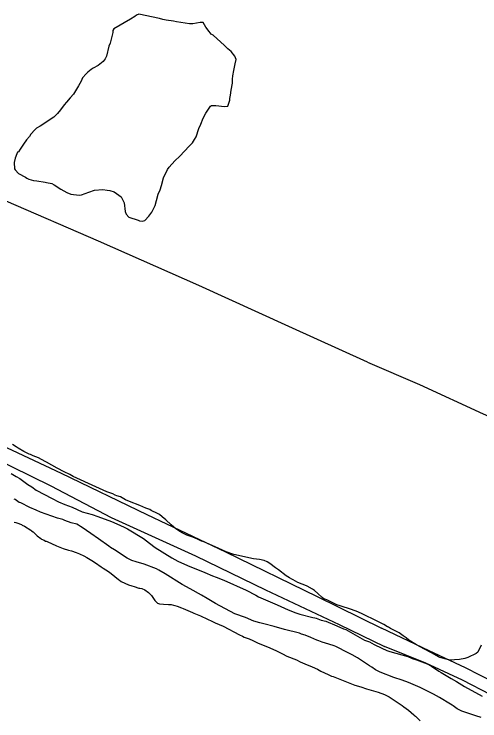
# Model space of a CAD drawing. Extents: x 3683402 to 3721514, y 487807 to 513565.
# Drawn here: x 3701816 to 3703257, y 494402 to 496588 of the extents above; entities that cross this region are included whole.
import ezdxf

# ---------------------------------------------------------------- set-up
doc = ezdxf.new("R2010")
doc.units = 0
doc.layers.add('V-SITE-VEGE', color=7, linetype='Continuous')
doc.layers.add('V-TOPO-SHOR', color=7, linetype='Continuous')

msp = doc.modelspace()

# ---------------------------------------------------------------- linework, layer by layer
at = {"layer": 'V-SITE-VEGE'}
for p, q in [((3701816.1, 495016.4), (3701822.1, 495015.3)), ((3701822.1, 495015.3), (3701824.7, 495014.8)), ((3701824.7, 495014.8), (3701838.7, 495010)), ((3701838.7, 495010), (3701841.6, 495008)), ((3701841.6, 495008), (3701848.1, 495004.9)), ((3701848.1, 495004.9), (3701867.6, 494992)), ((3701867.6, 494992), (3701870, 494990)), ((3701870, 494990), (3701875.5, 494986.4)), ((3701875.5, 494986.4), (3701887.9, 494974.1)), ((3701887.9, 494974.1), (3701898.9, 494966.4)), ((3701898.9, 494966.4), (3701901.3, 494964.4)), ((3701901.3, 494964.4), (3701908.8, 494960.8)), ((3701908.8, 494960.8), (3701913.8, 494958.2)), ((3701913.8, 494958.2), (3701915.8, 494958.1)), ((3701915.8, 494958.1), (3701918.3, 494956.6)), ((3701918.3, 494956.6), (3701947.3, 494943.6)), ((3701947.3, 494943.6), (3701957.3, 494939.4)), ((3701957.3, 494939.4), (3701968.3, 494935.3)), ((3701968.3, 494935.3), (3701984.3, 494930)), ((3701984.3, 494930), (3701994.3, 494927.8)), ((3701994.3, 494927.8), (3702008.8, 494923.1)), ((3702008.8, 494923.1), (3702018.3, 494919)), ((3702018.3, 494919), (3702032.3, 494912.2)), ((3702032.3, 494912.2), (3702041.3, 494907.1)), ((3702041.3, 494907.1), (3702056.7, 494897.8)), ((3702056.7, 494897.8), (3702067.7, 494890.6)), ((3702067.7, 494890.6), (3702086.1, 494878.2)), ((3702086.1, 494878.2), (3702092.1, 494874.1)), ((3702092.1, 494874.1), (3702108, 494863.9)), ((3702108, 494863.9), (3702117, 494857.7)), ((3702117, 494857.7), (3702139.3, 494839.3)), ((3702139.3, 494839.3), (3702142.3, 494837.2)), ((3702142.3, 494837.2), (3702147.3, 494833.1)), ((3702147.3, 494833.1), (3702170.3, 494823.2)), ((3702170.3, 494823.2), (3702180.8, 494819.6)), ((3702180.8, 494819.6), (3702187.8, 494817.9)), ((3702187.8, 494817.9), (3702201.8, 494813.2)), ((3702201.8, 494813.2), (3702204.8, 494813.2)), ((3702204.8, 494813.2), (3702211.3, 494811.6)), ((3702211.3, 494811.6), (3702220.3, 494807.4)), ((3702220.3, 494807.4), (3702231.7, 494799.2)), ((3702231.7, 494799.2), (3702237.2, 494794.1)), ((3702237.2, 494794.1), (3702241.2, 494790)), ((3702241.2, 494790), (3702252, 494774.8)), ((3702252, 494774.8), (3702259.9, 494766.6)), ((3702259.9, 494766.6), (3702266.4, 494764)), ((3702266.4, 494764), (3702279, 494762.8)), ((3702279, 494762.8), (3702293.6, 494762.1)), ((3702293.6, 494762.1), (3702300.6, 494762)), ((3702300.6, 494762), (3702302.6, 494762.5)), ((3702302.6, 494762.5), (3702309.1, 494760.4)), ((3702309.1, 494760.4), (3702313.6, 494758.8)), ((3702313.6, 494758.8), (3702320.6, 494757.2)), ((3702320.6, 494757.2), (3702334.1, 494751.5)), ((3702334.1, 494751.5), (3702339.6, 494749.4)), ((3702339.6, 494749.4), (3702368.1, 494737.9)), ((3702368.1, 494737.9), (3702372.1, 494735.8)), ((3702372.1, 494735.8), (3702393.1, 494727)), ((3702393.1, 494727), (3702414.6, 494717.1)), ((3702414.6, 494717.1), (3702428.5, 494710.9)), ((3702428.5, 494710.9), (3702438.5, 494705.7)), ((3702438.5, 494705.7), (3702463, 494695.3)), ((3702463, 494695.3), (3702513.4, 494668.4)), ((3702513.4, 494668.4), (3702523.4, 494663.8)), ((3702523.4, 494663.8), (3702528.4, 494661.7)), ((3702528.4, 494661.7), (3702543.4, 494655.9)), ((3702543.4, 494655.9), (3702554.4, 494650.7)), ((3702554.4, 494650.7), (3702571.8, 494642.9)), ((3702571.8, 494642.9), (3702600.3, 494631)), ((3702600.3, 494631), (3702625.8, 494619.5)), ((3702625.8, 494619.5), (3702646.3, 494609.7)), ((3702646.3, 494609.7), (3702659.7, 494602.9)), ((3702659.7, 494602.9), (3702690.2, 494590.9)), ((3702690.2, 494590.9), (3702701.7, 494585.2)), ((3702701.7, 494585.2), (3702716.2, 494579)), ((3702716.2, 494579), (3702738.7, 494569.1)), ((3702738.7, 494569.1), (3702754.7, 494562.4)), ((3702754.7, 494562.4), (3702765.6, 494556.2)), ((3702765.6, 494556.2), (3702787.6, 494545.3)), ((3702787.6, 494545.3), (3702798.1, 494541.1)), ((3702798.1, 494541.1), (3702803.1, 494539.5)), ((3702803.1, 494539.5), (3702870.1, 494512.9)), ((3702870.1, 494512.9), (3702888.6, 494507.1)), ((3702888.6, 494507.1), (3702906.6, 494501.8)), ((3702906.6, 494501.8), (3702942.6, 494490.7)), ((3702942.6, 494490.7), (3702962.7, 494483.4)), ((3702962.7, 494483.4), (3702976.6, 494476.2)), ((3702976.6, 494476.2), (3703016.5, 494449.9)), ((3703016.5, 494449.9), (3703022.4, 494445.3)), ((3703022.4, 494445.3), (3703036.9, 494435.1)), ((3703036.9, 494435.1), (3703053.2, 494420.8)), ((3703053.2, 494420.8), (3703054.7, 494419.2)), ((3703054.7, 494419.2), (3703057.7, 494416.7)), ((3703057.7, 494416.7), (3703065.1, 494409.5)), ((3703065.1, 494409.5), (3703069.6, 494405.9)), ((3703069.6, 494405.9), (3703072.6, 494402.4))]:
    msp.add_line(p, q, dxfattribs=at)
for points in [[(3702233.2, 495962.6), (3702242, 495975.2), (3702252.9, 495995.7), (3702257.1, 496011.5), (3702262.4, 496030.8), (3702267.8, 496044.4), (3702272.1, 496058), (3702278.5, 496081.8), (3702290.4, 496106.8), (3702295.9, 496114.8), (3702313.6, 496134.2), (3702329.1, 496148), (3702357.9, 496179), (3702367.9, 496189.3), (3702374.5, 496199.6), (3702379.9, 496208.7), (3702387.4, 496233.6), (3702393.9, 496247.2), (3702401.5, 496266.5), (3702409.1, 496281.3), (3702423.4, 496303), (3702426.7, 496305.3), (3702432.4, 496305.4), (3702440.3, 496305.5), (3702467.4, 496302.6), (3702477.5, 496302.8), (3702483.9, 496322.1), (3702483.8, 496326.6), (3702485.9, 496336.8), (3702487.9, 496352.6), (3702492, 496374.1), (3702491.8, 496386.5), (3702492.8, 496396.6), (3702495.9, 496413.6), (3702497.9, 496423.8), (3702500, 496434), (3702503.2, 496447.5), (3702499.6, 496457.6), (3702488.1, 496472.1), (3702477.8, 496480.9), (3702467.5, 496490.9), (3702432, 496523), (3702426.3, 496526.2), (3702419.4, 496534), (3702409, 496547.3), (3702400.8, 496561.9), (3702391.8, 496561.7), (3702369.3, 496557.9), (3702359.2, 496557.8), (3702318.5, 496563.8), (3702309.5, 496565.9), (3702286.9, 496568.9), (3702276.7, 496571), (3702266.5, 496574.2), (3702202, 496587.7), (3702195.3, 496584.2), (3702189.7, 496580.7), (3702176.3, 496572.6), (3702125, 496542.4), (3702121.7, 496536.7), (3702121.8, 496531.1), (3702113.4, 496498.2), (3702109, 496489.1), (3702101.7, 496457.4), (3702098.4, 496449.5), (3702091.8, 496441.5), (3702076.3, 496428.8), (3702060.6, 496420.7), (3702055.1, 496416), (3702043.9, 496408), (3702039.5, 496403.4), (3702028.4, 496390.8), (3702024.1, 496380.6), (3702015.4, 496365.8), (3702000, 496340.7), (3701990.1, 496329.2), (3701977.9, 496315.5), (3701971.3, 496307.5), (3701960.3, 496291.5), (3701950.3, 496280.1), (3701939.3, 496268.6), (3701896.9, 496240.8), (3701885.7, 496235), (3701880.2, 496230.4), (3701868, 496216.6), (3701863.6, 496209.8), (3701854.8, 496199.5), (3701844.9, 496185.8), (3701835, 496169.9), (3701829.5, 496161.9), (3701827.3, 496160.7), (3701825.1, 496156.2), (3701819.7, 496142.5), (3701816.6, 496128.9), (3701818, 496109.8), (3701819.2, 496106.4), (3701829.6, 496095.4), (3701851.2, 496083.3), (3701855.8, 496080), (3701861.4, 496077.9), (3701876.2, 496073.6)], [(3701876.2, 496073.6), (3701886.3, 496072.7), (3701912.3, 496068.6), (3701916.8, 496067.6), (3701932.7, 496064.5), (3701940.6, 496060.1), (3701961.2, 496046.9), (3701979.4, 496036), (3701991.9, 496030.6), (3702017.9, 496027.6), (3702024.6, 496028.9), (3702047, 496037.2), (3702064.9, 496043.1), (3702090.8, 496045.8), (3702104.4, 496043.8), (3702112.3, 496042.8), (3702125.9, 496038.5), (3702147.6, 496023.1), (3702151.1, 496016.4), (3702156.9, 496004.1), (3702159.7, 495977.1), (3702163.2, 495969.3), (3702171.2, 495960.4), (3702199.6, 495950.8), (3702204.1, 495948.6), (3702213.2, 495947.6), (3702221, 495950), (3702233.2, 495962.6)], [(3702472.4, 494925.4), (3702438.4, 494940), (3702402.9, 494955.6), (3702395.9, 494958.2), (3702384, 494963.9), (3702369, 494970.7), (3702350.5, 494977), (3702338, 494983.2), (3702329, 494988.3), (3702316.6, 494996.6), (3702301.7, 495008.8), (3702285.3, 495024.2), (3702274.4, 495032.9), (3702265.9, 495040), (3702260.4, 495043.1), (3702240.5, 495053), (3702236, 495055.5), (3702224, 495060.2), (3702205.5, 495068.1), (3702173, 495081.1), (3702161, 495086.3), (3702145.1, 495095.1), (3702134.6, 495098.7), (3702128.5, 495100.3), (3702122.1, 495104), (3702103.6, 495110.8), (3702069.1, 495125.8), (3701998.7, 495158.5), (3701988.7, 495163.7), (3701971.2, 495172.5), (3701949.8, 495183.9), (3701916.4, 495202.5), (3701911.9, 495204.5), (3701891.4, 495215.9), (3701875.4, 495222.2), (3701866.9, 495225.8), (3701862.4, 495227.4), (3701846, 495235.2), (3701829, 495246), (3701823.1, 495250.1), (3701811.6, 495257.3)], [(3701807.7, 495167), (3701822.3, 495158.1), (3701833.5, 495151.8), (3701859.2, 495133.2), (3701871.3, 495126.1), (3701885, 495115.5), (3701934, 495089.7), (3701953.9, 495079.8), (3701973.7, 495071.7), (3701996.1, 495062.7), (3702027.1, 495048.4), (3702057.4, 495040.2), (3702075.5, 495033.8), (3702117.8, 495019.3), (3702143.6, 495007.7), (3702159.1, 495000.5), (3702166.9, 494996.1), (3702216.7, 494965.8), (3702235.6, 494951.7), (3702252.8, 494938.4), (3702304.3, 494906.5), (3702323.3, 494895.8), (3702352.6, 494882.3), (3702406, 494860.7), (3702430.2, 494850.9)], [(3703261.6, 494412.9), (3703245.2, 494418.3), (3703232.3, 494422), (3703201.2, 494432.8), (3703187.4, 494440), (3703174.6, 494448.8), (3703171.1, 494450.6), (3703166, 494454.2), (3703132.4, 494474.6), (3703113.5, 494485.3), (3703082.5, 494500.5), (3703073, 494505.8), (3703036, 494521.1), (3703017, 494528.3), (3702991.1, 494536.5), (3702948.8, 494552.7), (3702934.2, 494559.9), (3702923, 494568.7), (3702916.2, 494572.3), (3702879.2, 494597.1), (3702862, 494606.9), (3702841.3, 494616.8), (3702819.8, 494628.3), (3702811.2, 494632.8), (3702806, 494634.6), (3702790.5, 494639.2), (3702769.8, 494645.5), (3702758.6, 494650.1), (3702752.5, 494651.9), (3702734.4, 494659.9), (3702717.2, 494667.1), (3702705.1, 494670.8), (3702699.1, 494673.5), (3702653.3, 494685.4), (3702620.4, 494694.6), (3702588.5, 494702.8), (3702576.4, 494705.6), (3702558.2, 494711.1), (3702532.4, 494721.9), (3702498.7, 494733.6), (3702439.3, 494765.7), (3702413.5, 494780.8), (3702396.3, 494791.5), (3702361, 494810.2), (3702336.1, 494824.5), (3702283.7, 494857.3), (3702263.9, 494868), (3702257, 494872.5), (3702218.2, 494886.9), (3702194, 494894.2), (3702180.2, 494898.7), (3702166.4, 494905.9), (3702126.9, 494931.6), (3702114.9, 494938.7), (3702109.7, 494942.3), (3702077.1, 494965.3), (3702053.9, 494982.1), (3702026.4, 494999.8), (3702021.3, 495003.4), (3702015.3, 495007.8), (3702010.1, 495010.5), (3701992.8, 495015.1), (3701973, 495022.3), (3701966.9, 495025), (3701950.5, 495029.6), (3701897.9, 495047.7), (3701884.1, 495054), (3701865.1, 495062), (3701837.6, 495076.3), (3701832.4, 495078.1), (3701819.5, 495087), (3701816.1, 495087.9)], [(3703261.5, 494636.4), (3703250.6, 494615), (3703246, 494610.5), (3703219.7, 494598.3), (3703210.6, 494595.4), (3703194.5, 494592.6), (3703178.4, 494590.9), (3703169.3, 494590.5), (3703160.8, 494590.6), (3703133.2, 494598.1), (3703129.3, 494600.6), (3703109.8, 494612), (3703084.4, 494625.4), (3703074.9, 494630.6), (3703060.9, 494637.3), (3703038, 494651.7), (3703029.1, 494658.9), (3703020.1, 494665.1), (3703007.7, 494674.3), (3702981.2, 494688.3), (3702978.2, 494690.3), (3702974.2, 494692.4), (3702971.7, 494693.4), (3702960.3, 494700.1), (3702937.8, 494711.5), (3702894.9, 494732.7), (3702879.4, 494739.5), (3702860.4, 494746.8), (3702825.4, 494758.4), (3702814.9, 494761.6), (3702804.9, 494766.7), (3702783.9, 494776.6), (3702774.4, 494780.2), (3702768.9, 494783.8), (3702755.6, 494796.6), (3702746.1, 494805.3), (3702739.7, 494809.4), (3702722.7, 494818.7), (3702715.7, 494822.3), (3702707.2, 494825), (3702694.2, 494830.2), (3702679.3, 494838.9), (3702675.3, 494840.5), (3702668.3, 494845.1), (3702658.3, 494851.3), (3702634, 494869.3), (3702624.5, 494875.4), (3702607.1, 494889.3), (3702599.6, 494894.4), (3702589.6, 494898.6), (3702575.1, 494901.8), (3702556.5, 494903.1), (3702495.9, 494916.5), (3702472.4, 494925.4)], [(3702430.2, 494850.9), (3702441.4, 494846.4), (3702464.7, 494837.3), (3702534.5, 494806.8), (3702563.7, 494790.8), (3702572.3, 494786.3), (3702630.1, 494761.2), (3702663.7, 494746), (3702687.8, 494736.1), (3702699.9, 494732.4), (3702740.5, 494722.3), (3702746.6, 494720.5), (3702750.9, 494719.5), (3702766.4, 494714.1), (3702780.3, 494710.4), (3702814.7, 494696.1), (3702835.4, 494687.1), (3702842.3, 494684.4), (3702893.1, 494655.9), (3702900.8, 494652.3), (3702915.5, 494646.9), (3702930.1, 494638), (3702954.2, 494627.3), (3702969.8, 494620.1), (3702978.4, 494616.5), (3703034.5, 494600.9), (3703048.3, 494595.5), (3703061.3, 494591), (3703094.1, 494579.2), (3703107.8, 494571.2), (3703130.1, 494556.2), (3703137.9, 494551.7), (3703168, 494533.1), (3703185.2, 494524.1), (3703209.3, 494509.1), (3703264.3, 494478.8)]]:
    msp.add_lwpolyline(points, dxfattribs=at)
at = {"layer": 'V-TOPO-SHOR'}
for points in [[(3702909.5, 495511.8), (3702666.7, 495621.7), (3702387.5, 495748.7), (3702077.1, 495885.4), (3701791.6, 496009.4), (3701789.3, 496009.4), (3701784.2, 496006.4), (3701624.4, 495800.6), (3701578.5, 495735.6), (3701567.9, 495722.8), (3701560.5, 495715.7), (3701541.7, 495708), (3701274.6, 495606.9), (3701179, 495565.1), (3701172.1, 495560.9), (3701167.6, 495555.7), (3701164.3, 495549.2)], [(3700275, 495928.1), (3700282.6, 495923.6), (3700297.1, 495918.6), (3700327.4, 495908.2), (3700362.9, 495894.4), (3700495.2, 495832.5), (3700684.7, 495739.3), (3701027.2, 495562.1), (3701215.4, 495477.5), (3701475.5, 495346.3), (3701683, 495249.9), (3701930.3, 495129.4), (3702116.4, 495031.5), (3702377.5, 494912.4), (3702594.4, 494807.6), (3702822.3, 494700.6), (3702962.2, 494632)], [(3700726.9, 495760.9), (3700868, 495689.4), (3700972.4, 495636.3), (3701153.1, 495554.5), (3701164.3, 495549.2), (3701330.9, 495470.3), (3701529.1, 495375.5), (3701758.3, 495263.4), (3701961.7, 495168.7), (3702227, 495040.4), (3702470.6, 494925), (3702754, 494786.7), (3702952.9, 494689)], [(3702909.5, 495511.8), (3703070.4, 495442.1), (3703267.6, 495352.2), (3703516, 495241.5)], [(3703301.3, 494521.4), (3703213.3, 494566), (3703100.2, 494618.5), (3702952.9, 494689)], [(3703291.7, 494483.3), (3703203.7, 494528), (3703090.6, 494580.4), (3702962.2, 494632)]]:
    msp.add_lwpolyline(points, dxfattribs=at)

doc.saveas('drawing.dxf')
